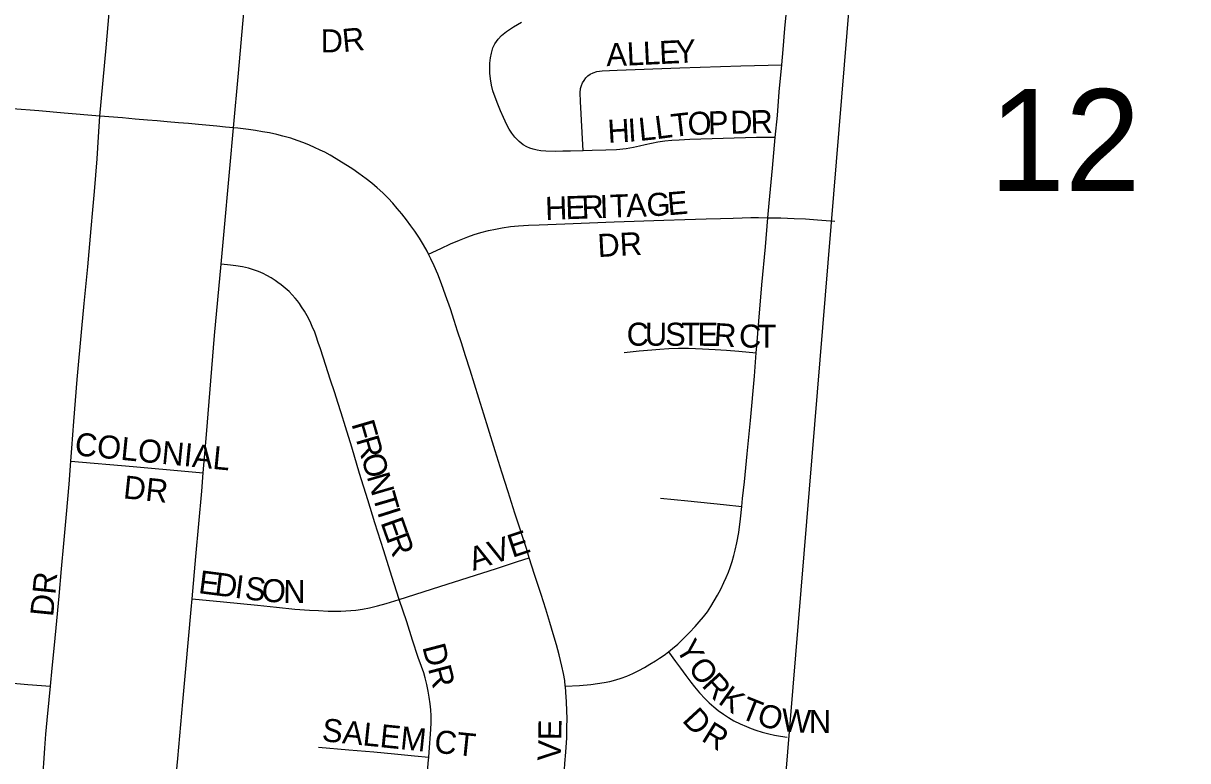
# Model space of a CAD drawing. Extents: x 0 to 680, y 0 to 440.
# Drawn here: x 506.93 to 515.37, y 340.88 to 346.22 of the extents above; entities that cross this region are included whole.
import ezdxf

# ---------------------------------------------------------------- set-up
doc = ezdxf.new("R2010")
doc.units = 0
for name, color, linetype in [('GM_X_City_Street', 7, 'Continuous'), ('GM_X_City_Street_Text', 7, 'Continuous'), ('GM_X_Corporation', 7, 'Continuous'), ('GM_X_Section_Text', 7, 'Continuous')]:
    doc.layers.add(name, color=color, linetype=linetype)

msp = doc.modelspace()

# ---------------------------------------------------------------- linework, layer by layer
at = {"layer": 'GM_X_City_Street'}
for points in [[(512.4271, 345.9205), (512.4372, 346.0302), (512.4502, 346.1823), (512.4662, 346.3547), (512.4748, 346.4532)], [(507.4844, 345.5487), (507.5284, 346.0422), (507.5575, 346.3811)], [(508.4528, 345.4633), (508.4896, 345.8606), (508.5267, 346.2993)], [(510.9872, 345.2966), (510.895, 345.2944), (510.8411, 345.2937), (510.7855, 345.2923), (510.7174, 345.2938), (510.6797, 345.2966), (510.6551, 345.301), (510.6246, 345.3082), (510.6014, 345.317), (510.5797, 345.3256), (510.5522, 345.3415), (510.5232, 345.3647), (510.4928, 345.3952), (510.4697, 345.4242), (510.4508, 345.4531), (510.4334, 345.4864), (510.4088, 345.5386), (510.3885, 345.5864), (510.3682, 345.6357), (510.3494, 345.6864), (510.3334, 345.7327), (510.3232, 345.7733), (510.316, 345.8196), (510.3117, 345.8587), (510.3102, 345.8964), (510.3117, 345.9312), (510.3146, 345.9717), (510.3232, 346.005), (510.3334, 346.0427), (510.3479, 346.0732), (510.3711, 346.1064), (510.3957, 346.1326), (510.4305, 346.1615), (510.4812, 346.1964), (510.5392, 346.2296)], [(510.9872, 345.2966), (510.9807, 345.4295), (510.9692, 345.6555), (510.9663, 345.7163), (510.9692, 345.7481), (510.975, 345.7713), (510.983, 345.7895), (510.9939, 345.8076), (511.0067, 345.8254), (511.0214, 345.8395), (511.0388, 345.8525), (511.0588, 345.8627), (511.0865, 345.8713), (511.1256, 345.8756), (511.1779, 345.88), (511.2344, 345.8814), (511.6877, 345.8988), (512.131, 345.9133), (512.4271, 345.9205)], [(512.3802, 345.3938), (512.3952, 345.5521), (512.4091, 345.7245), (512.4271, 345.9205)], [(507.4844, 345.5487), (507.2257, 345.5704), (507.0417, 345.5864), (506.8496, 345.6022), (506.6757, 345.6167), (506.4831, 345.6326), (506.3161, 345.6467)], [(507.2735, 343.0488), (507.2807, 343.1418), (507.2952, 343.336), (507.3198, 343.6416), (507.3532, 344.011), (507.3705, 344.1921), (507.3967, 344.4558), (507.4212, 344.734), (507.4328, 344.8687), (507.4445, 345.0019), (507.4633, 345.2396), (507.4749, 345.3975), (507.4844, 345.5487)], [(508.4528, 345.4633), (508.3939, 345.4689), (508.3313, 345.475), (508.2774, 345.4799), (508.1997, 345.4877), (508.1274, 345.4949), (508.0549, 345.5007), (507.9723, 345.508), (507.8985, 345.5138), (507.8289, 345.5196), (507.7406, 345.5268), (507.6468, 345.535), (507.4844, 345.5487)], [(508.3629, 344.475), (508.3801, 344.661), (508.4265, 345.1696), (508.4528, 345.4633)], [(509.8666, 344.5488), (509.8556, 344.5707), (509.831, 344.6156), (509.8006, 344.6649), (509.7673, 344.7141), (509.7383, 344.7547), (509.7065, 344.7981), (509.6717, 344.8416), (509.6387, 344.8804), (509.6079, 344.917), (509.5731, 344.9546), (509.534, 344.9923), (509.4935, 345.0285), (509.4544, 345.0618), (509.4138, 345.0937), (509.3602, 345.1328), (509.3167, 345.1632), (509.2791, 345.1879), (509.2356, 345.2154), (509.1979, 345.2386), (509.1544, 345.2646), (509.1139, 345.2863), (509.081, 345.3026), (509.04, 345.3212), (509.0038, 345.337), (508.9618, 345.3544), (508.914, 345.3719), (508.8676, 345.3877), (508.8111, 345.4037), (508.7662, 345.4153), (508.7126, 345.4269), (508.6634, 345.4356), (508.6127, 345.4442), (508.5605, 345.4515), (508.4851, 345.4602), (508.4528, 345.4633)], [(512.3802, 345.3938), (512.2428, 345.3938), (511.7604, 345.3792), (511.6821, 345.3749), (511.63, 345.372), (511.5793, 345.3677), (511.5286, 345.3589), (511.4823, 345.3503), (511.4374, 345.3401), (511.3962, 345.3312), (511.3519, 345.3213), (511.2997, 345.3126), (511.2288, 345.3054), (511.1519, 345.301), (511.0535, 345.2982), (510.9872, 345.2966)], [(512.3269, 344.8119), (512.3358, 344.9176), (512.359, 345.1711), (512.3802, 345.3938)], [(509.8666, 344.5488), (509.9544, 344.5893), (510.0268, 344.6226), (510.0905, 344.6502), (510.151, 344.6743), (510.1977, 344.6907), (510.2448, 344.7045), (510.3007, 344.7197), (510.3514, 344.7307), (510.4006, 344.74), (510.4598, 344.748), (510.5179, 344.753), (510.5919, 344.7574), (510.6672, 344.7617), (510.854, 344.7689), (511.2119, 344.7819), (511.572, 344.7948), (511.7247, 344.7993), (511.8779, 344.8034), (511.9826, 344.8066), (512.0745, 344.8099), (512.139, 344.8124), (512.2029, 344.8138), (512.2578, 344.8138), (512.3269, 344.8119)], [(512.242, 343.834), (512.246, 343.8847), (512.2619, 344.0629), (512.2837, 344.3251), (512.3081, 344.6022), (512.3269, 344.8119)], [(512.3269, 344.8119), (512.4201, 344.8109), (512.5172, 344.8066), (512.5983, 344.8037), (512.6853, 344.7965), (512.8113, 344.7863)], [(510.5967, 342.3489), (510.5757, 342.415), (510.4931, 342.6729), (510.4438, 342.8264), (510.3989, 342.9684), (510.3496, 343.1248), (510.2989, 343.2871), (510.2671, 343.3885), (510.2309, 343.5059), (510.1989, 343.6058), (510.1671, 343.7073), (510.1338, 343.813), (510.1049, 343.9057), (510.0773, 343.9912), (510.0526, 344.068), (510.0252, 344.152), (509.9903, 344.252), (509.9614, 344.3332), (509.9339, 344.4027), (509.9078, 344.4649), (509.8832, 344.5156), (509.8666, 344.5488)], [(508.2336, 342.9633), (508.2577, 343.2413), (508.3149, 343.9584), (508.3629, 344.475)], [(509.6546, 342.0476), (509.601, 342.2135), (509.5417, 342.4004), (509.4765, 342.6018), (509.4257, 342.7684), (509.3671, 342.9589), (509.3092, 343.1501), (509.2642, 343.2979), (509.2323, 343.3978), (509.2092, 343.4732), (509.186, 343.5441), (509.1541, 343.6427), (509.1222, 343.7427), (509.102, 343.802), (509.0832, 343.8615), (509.0672, 343.9092), (509.0525, 343.9539), (509.0411, 343.9832), (509.0231, 344.0246), (509.0078, 344.0599), (508.9856, 344.1023), (508.9672, 344.1353), (508.9466, 344.1677), (508.931, 344.1904), (508.9165, 344.2092), (508.9008, 344.229), (508.8788, 344.2526), (508.856, 344.277), (508.8281, 344.3018), (508.7979, 344.3269), (508.7746, 344.3439), (508.7543, 344.3583), (508.7259, 344.3768), (508.6948, 344.3946), (508.6682, 344.4078), (508.6326, 344.4221), (508.5978, 344.4351), (508.5616, 344.4467), (508.5167, 344.4569), (508.4703, 344.4641), (508.4297, 344.4685), (508.3629, 344.475)], [(511.2856, 343.8349), (511.3928, 343.8479), (511.486, 343.856), (511.5435, 343.8609), (511.6087, 343.8638), (511.6796, 343.8668), (511.7507, 343.8668), (511.8521, 343.8624), (511.9433, 343.858), (512.0273, 343.8523), (512.1165, 343.8447), (512.242, 343.834)], [(512.1373, 342.7193), (512.1432, 342.7793), (512.1562, 342.8981), (512.1765, 343.1024), (512.1996, 343.3443), (512.2283, 343.6645), (512.242, 343.834)], [(507.1249, 341.418), (507.1373, 341.5482), (507.1518, 341.6917), (507.1663, 341.8408), (507.1881, 342.0697), (507.2068, 342.2697), (507.2228, 342.4522), (507.2431, 342.6637), (507.2605, 342.8811), (507.2735, 343.0488)], [(507.2735, 343.0488), (507.7242, 343.0092), (508.1267, 342.9729), (508.2336, 342.9633)], [(508.1533, 342.0511), (508.1787, 342.359), (508.2222, 342.8313), (508.2336, 342.9633)], [(511.5481, 342.7818), (511.7451, 342.7616), (512.0044, 342.734), (512.1373, 342.7193)], [(511.6049, 341.6664), (511.6354, 341.6906), (511.6731, 341.7233), (511.7151, 341.7638), (511.7586, 341.8087), (511.7991, 341.8499), (511.8294, 341.8847), (511.8592, 341.9216), (511.8875, 341.9585), (511.9128, 341.997), (511.9374, 342.0375), (511.9613, 342.0788), (511.9842, 342.1216), (512.0077, 342.1687), (512.025, 342.2064), (512.041, 342.244), (512.054, 342.2788), (512.0685, 342.3222), (512.0801, 342.3643), (512.0903, 342.4034), (512.1019, 342.4569), (512.1156, 342.5316), (512.1286, 342.6301), (512.1373, 342.7193)], [(509.6546, 342.0476), (509.9495, 342.14), (510.1537, 342.2052), (510.3581, 342.2703), (510.5116, 342.321), (510.5967, 342.3489)], [(510.858, 341.4181), (510.8538, 341.4589), (510.8452, 341.5096), (510.8336, 341.5631), (510.8133, 341.6457), (510.7929, 341.7182), (510.7698, 341.7978), (510.7452, 341.8805), (510.7162, 341.9761), (510.6829, 342.0817), (510.635, 342.2282), (510.5967, 342.3489)], [(507.9777, 340.0852), (508.0005, 340.3815), (508.0484, 340.8943), (508.0845, 341.3058), (508.1063, 341.5448), (508.1468, 341.9737), (508.1533, 342.0511)], [(508.1533, 342.0511), (508.3805, 342.0298), (508.6276, 342.0056), (508.7645, 341.9907), (508.8978, 341.9777), (509.0034, 341.9691), (509.0687, 341.9661), (509.1382, 341.9633), (509.1962, 341.9633), (509.2309, 341.9633), (509.2671, 341.9649), (509.3034, 341.9676), (509.3396, 341.9705), (509.3888, 341.9777), (509.4381, 341.9865), (509.4975, 342.0009), (509.5583, 342.0168), (509.6546, 342.0476)], [(509.8683, 340.9036), (509.8714, 340.9411), (509.8828, 341.1048), (509.885, 341.156), (509.885, 341.2033), (509.8821, 341.2473), (509.8776, 341.2905), (509.8705, 341.3385), (509.8633, 341.3834), (509.8531, 341.4313), (509.8415, 341.479), (509.8314, 341.5153), (509.8154, 341.5602), (509.7922, 341.6268), (509.7503, 341.7529), (509.7082, 341.8846), (509.6546, 342.0476)], [(510.858, 341.4181), (510.961, 341.4247), (511.0421, 341.432), (511.0913, 341.4378), (511.1392, 341.4451), (511.1811, 341.4537), (511.2232, 341.4639), (511.2631, 341.4762), (511.305, 341.4921), (511.3483, 341.5114), (511.3898, 341.5319), (511.431, 341.5543), (511.4717, 341.577), (511.5123, 341.6017), (511.5412, 341.6205), (511.5746, 341.6436), (511.6049, 341.6664)], [(511.6049, 341.6664), (511.6558, 341.5987), (511.6933, 341.548), (511.7325, 341.4959), (511.7672, 341.448), (511.7948, 341.4133), (511.8295, 341.3712), (511.871, 341.3267), (511.9019, 341.2973), (511.934, 341.2684), (511.9672, 341.2424), (512.0049, 341.2148), (512.041, 341.1917), (512.0802, 341.1684), (512.1251, 341.1452), (512.1715, 341.1256), (512.2063, 341.1119), (512.2381, 341.1003), (512.2859, 341.0859), (512.3345, 341.0728), (512.3742, 341.0642), (512.4187, 341.056), (512.467, 341.0482)], [(506.0281, 341.5154), (506.2481, 341.4954), (506.4785, 341.4752), (506.6755, 341.4563), (506.829, 341.4433), (506.9623, 341.4317), (507.1249, 341.418)], [(506.9708, 340.1777), (506.9852, 340.2168), (506.9982, 340.2559), (507.0113, 340.2994), (507.0228, 340.3458), (507.032, 340.3869), (507.0388, 340.4269), (507.0461, 340.4747), (507.0519, 340.5225), (507.0562, 340.5631), (507.0591, 340.6065), (507.0635, 340.6587), (507.0693, 340.721), (507.0735, 340.7934), (507.0779, 340.8601), (507.0851, 340.9687), (507.0924, 341.0701), (507.1011, 341.1715), (507.1156, 341.3208), (507.1249, 341.418)], [(510.824, 340.4806), (510.835, 340.607), (510.8486, 340.7722), (510.8556, 340.8594), (510.8625, 340.9416), (510.8681, 341.044), (510.8698, 341.1184), (510.8712, 341.1851), (510.8698, 341.2401), (510.8671, 341.3042), (510.8625, 341.3749), (510.8582, 341.4168), (510.858, 341.4181)], [(509.069, 340.9776), (509.2877, 340.9573), (509.4703, 340.9427), (509.6195, 340.9297), (509.7658, 340.9152), (509.8683, 340.9036)], [(509.7908, 339.9257), (509.8372, 340.4824), (509.8531, 340.6938), (509.8589, 340.785), (509.8647, 340.8604), (509.8683, 340.9036)]]:
    msp.add_lwpolyline(points, dxfattribs=at)
at = {"layer": 'GM_X_Corporation'}
msp.add_lwpolyline([(511.9908, 359.8523), (512.6521, 356.7248), (513.1846, 354.3706), (515.3698, 347.5301), (514.0245, 347.7191), (513.0368, 347.826), (512.3116, 339.041), (511.7709, 339.0922), (512.1821, 338.2809), (512.404, 337.3732), (512.8532, 335.8119), (513.6443, 333.3203), (511.8207, 332.8331), (511.9704, 332.1724), (512.2184, 331.4706)], dxfattribs=at)

# ---------------------------------------------------------------- texts
at = {"layer": 'GM_X_City_Street_Text'}
for s, height, rotation, p in [('D', 0.1669, 0.37162, (509.0853, 346.01)), ('R', 0.1669, 5.71601, (509.2488, 346.0118)), ('L', 0.1669, 2.7786, (511.4251, 345.9196)), ('E', 0.1669, 2.7786, (511.5424, 345.9253)), ('Y', 0.1669, 2.78965, (511.6597, 345.931)), ('A', 0.1669, 1.55229, (511.157, 345.9101)), ('L', 0.1669, 2.65351, (511.3073, 345.9142)), ('O', 0.1669, 2.6234, (511.7484, 345.4093)), ('P', 0.1669, 1.39318, (511.8942, 345.416)), ('D', 0.1669, 1.35508, (512.0556, 345.4199)), ('R', 0.1669, 1.37128, (512.2026, 345.4234)), ('H', 0.1669, 3.30228, (511.1688, 345.354)), ('I', 0.1669, 3.64239, (511.3165, 345.3625)), ('L', 0.1669, 6.03322, (511.3974, 345.3678)), ('L', 0.1669, 7.54886, (511.519, 345.3807)), ('T', 0.1669, 6.59969, (511.6348, 345.396)), ('G', 0.1669, 2.90186, (511.451, 344.8215)), ('E', 0.1669, 4.91932, (511.6041, 344.8294)), ('H', 0.1669, 1.98924, (510.7142, 344.7959)), ('E', 0.1669, 2.00218, (510.861, 344.801)), ('R', 0.1669, 1.99167, (510.9784, 344.8051)), ('I', 0.1669, 1.9674, (511.1105, 344.8097)), ('T', 0.1669, 2.00218, (511.184, 344.8122)), ('A', 0.1669, 1.98924, (511.3014, 344.8163)), ('DR', 0.16689, 3.01098, (511.0956, 344.527)), ('C', 0.1669, 359.87856, (511.3026, 343.8854)), ('U', 0.1669, 359.89125, (511.4348, 343.8851)), ('S', 0.1669, 359.89584, (511.5817, 343.8849)), ('T', 0.1669, 359.89584, (511.6992, 343.8846)), ('E', 0.1669, 359.89071, (511.8167, 343.8844)), ('R', 0.1669, 356.40398, (511.9315, 343.8843)), ('C', 0.1669, 359.18642, (512.1166, 343.8728)), ('T', 0.1669, 359.90728, (512.251, 343.8709)), ('F', 0.1669, 286.28316, (509.3061, 343.3193)), ('COLONIAL', 0.16689, 354.36794, (507.2968, 343.0921)), ('R', 0.1669, 286.28841, (509.339, 343.2065)), ('O', 0.1669, 286.28469, (509.3761, 343.0797)), ('N', 0.1669, 286.28469, (509.4173, 342.9387)), ('DR', 0.16689, 353.99459, (507.6487, 342.7803)), ('T', 0.1669, 286.28316, (509.4585, 342.7977)), ('I', 0.1669, 287.60152, (509.4927, 342.6809)), ('E', 0.1669, 289.54473, (509.5168, 342.6051)), ('AVE', 0.16689, 18.43252, (510.1913, 342.2536)), ('R', 0.1669, 290.17242, (509.5568, 342.4925)), ('DR', 0.16689, 84.2894, (507.1445, 341.9178)), ('E', 0.1669, 352.73941, (508.1931, 342.0934)), ('D', 0.1669, 352.74536, (508.3097, 342.0785)), ('I', 0.1669, 352.77164, (508.4555, 342.06)), ('S', 0.1669, 352.73941, (508.5283, 342.0507)), ('O', 0.1669, 354.85734, (508.6515, 342.0352)), ('N', 0.1669, 359.57615, (508.8128, 342.0213)), ('DR', 0.16689, 284.72948, (509.8202, 341.7033)), ('Y', 0.1669, 300.37913, (511.6538, 341.6947)), ('O', 0.1669, 307.68275, (511.7411, 341.5487)), ('R', 0.1669, 312.36663, (511.8404, 341.421)), ('K', 0.1669, 324.44825, (511.9581, 341.298)), ('T', 0.1669, 338.41777, (512.1166, 341.1914)), ('O', 0.1669, 342.34086, (512.2376, 341.144)), ('D', 0.1669, 312.55744, (511.6989, 341.1675)), ('W', 0.1669, 356.75381, (512.4225, 341.0911)), ('N', 0.1669, 0.08287, (512.6238, 341.08)), ('SALEM CT', 0.16689, 354.12439, (509.0887, 341.0213)), ('E', 0.1669, 89.27947, (510.8289, 341.0265)), ('R', 0.1669, 328.41325, (511.8364, 341.0279)), ('V', 0.1669, 87.61725, (510.8226, 340.8744))]:
    msp.add_text(s, height=height, rotation=rotation, dxfattribs=at).set_placement(p)
at = {"layer": 'GM_X_Section_Text'}
msp.add_text('12', height=0.73767, rotation=0.00001, dxfattribs=at).set_placement((513.9315, 345.0061))

doc.saveas('drawing.dxf')
